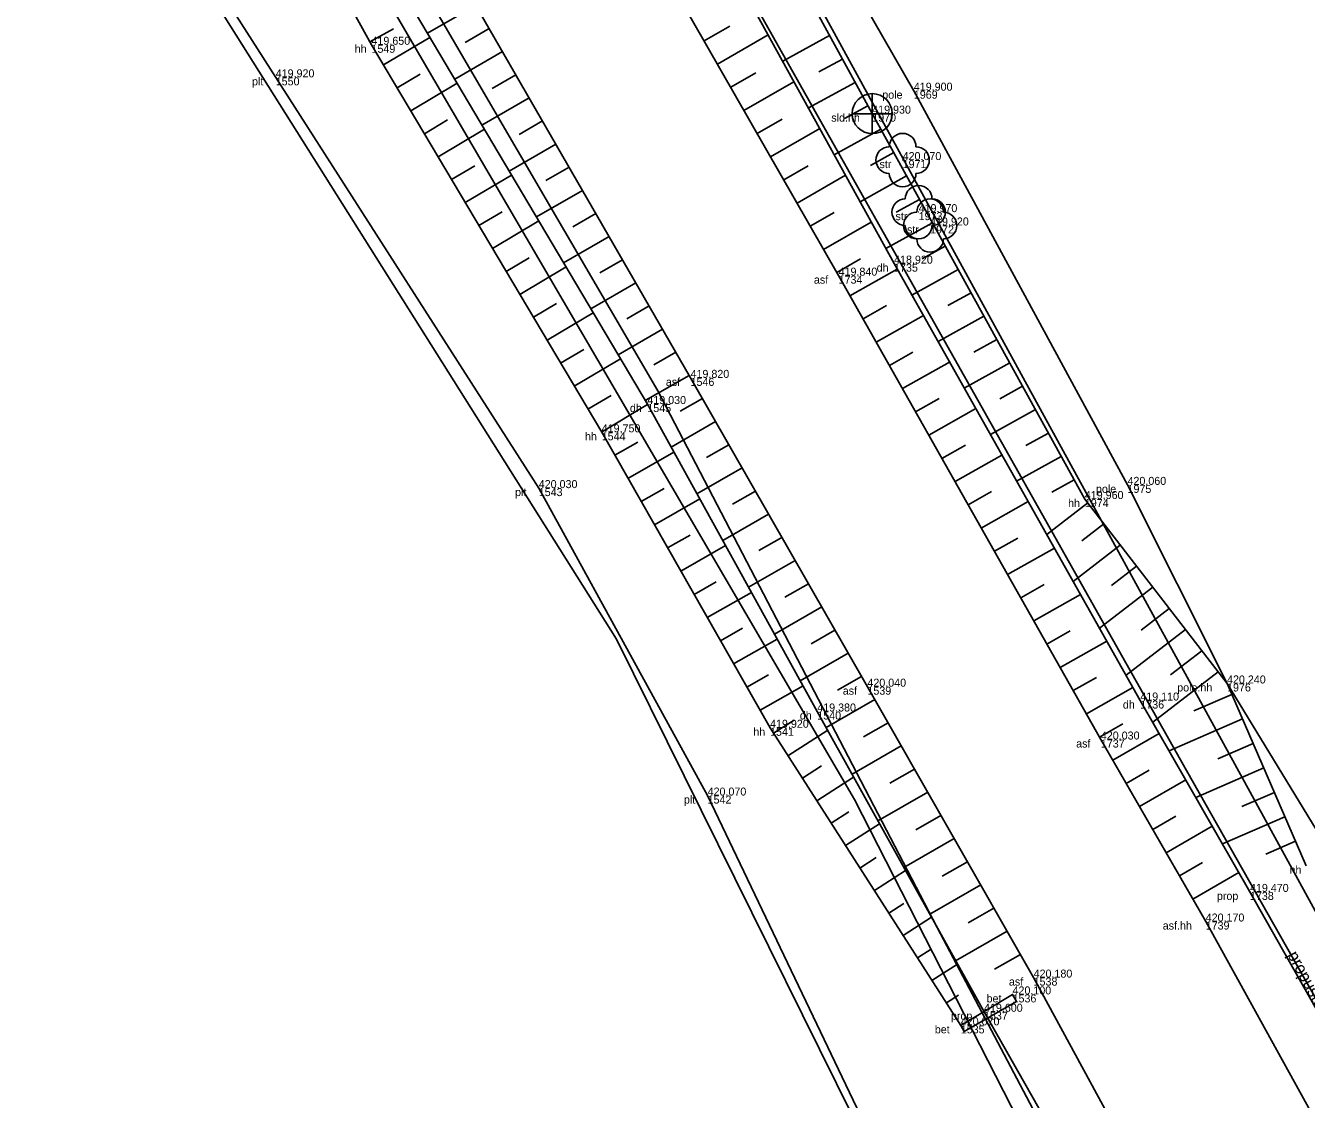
# Model space of a CAD drawing. Extents: x -747792 to -745414, y -1093712 to -1091463.
# Drawn here: x -746724.32 to -746676.31, y -1092503.68 to -1092463.45 of the extents above; entities that cross this region are included whole.
import ezdxf

# ---------------------------------------------------------------- set-up
doc = ezdxf.new("R2010")
doc.units = 0
for name, color, linetype in [('Hladina', 7, 'Continuous'), ('Nezařazené objekty', 7, 'Continuous'), ('Nivelační značky_hrany', 7, 'Continuous'), ('Pracovní_bod JDTM STC_VC - výška', 7, 'Continuous'), ('Pracovní_bod PPBP', 7, 'Continuous'), ('Pracovní_bod ZPBP', 7, 'Continuous'), ('Pracovní_bod ZPBP - číslo', 7, 'Continuous'), ('Rozhraní ploch', 7, 'Continuous'), ('Stromy_porost', 7, 'Continuous'), ('Výškopis', 7, 'Continuous'), ('Čísla popisná_parcelní', 7, 'Continuous')]:
    doc.layers.add(name, color=color, linetype=linetype)

msp = doc.modelspace()

# ---------------------------------------------------------------- linework, layer by layer
at = {"layer": 'Hladina'}
for p, q in [((-746711.35, -1092464.17), (-746711.35, -1092464.17)), ((-746714.94, -1092465.39), (-746714.94, -1092465.39)), ((-746691.02, -1092465.89), (-746691.02, -1092465.89)), ((-746692.58, -1092466.75), (-746692.58, -1092466.75)), ((-746691.44, -1092468.49), (-746691.44, -1092468.49)), ((-746690.84, -1092470.44), (-746690.84, -1092470.44)), ((-746690.41, -1092470.94), (-746690.41, -1092470.94)), ((-746693.84, -1092472.82), (-746693.84, -1092472.82)), ((-746691.76, -1092472.37), (-746691.76, -1092472.37)), ((-746699.39, -1092476.65), (-746699.39, -1092476.65)), ((-746701.01, -1092477.63), (-746701.01, -1092477.63)), ((-746702.72, -1092478.69), (-746702.72, -1092478.69)), ((-746705.08, -1092480.78), (-746705.08, -1092480.78)), ((-746683.01, -1092480.66), (-746683.01, -1092480.66)), ((-746684.61, -1092481.19), (-746684.61, -1092481.19)), ((-746679.28, -1092488.1), (-746679.28, -1092488.1)), ((-746692.76, -1092488.22), (-746692.76, -1092488.22)), ((-746694.64, -1092489.15), (-746694.64, -1092489.15)), ((-746682.53, -1092488.74), (-746682.53, -1092488.74)), ((-746696.41, -1092489.76), (-746696.41, -1092489.76)), ((-746684.01, -1092490.2), (-746684.01, -1092490.2)), ((-746698.75, -1092492.3), (-746698.75, -1092492.3)), ((-746676.31, -1092494.93), (-746676.31, -1092494.93)), ((-746678.42, -1092495.91), (-746678.42, -1092495.91)), ((-746680.08, -1092497.02), (-746680.08, -1092497.02)), ((-746686.53, -1092499.12), (-746686.53, -1092499.12)), ((-746687.32, -1092499.75), (-746687.32, -1092499.75)), ((-746688.39, -1092500.4), (-746688.39, -1092500.4)), ((-746689.26, -1092500.91), (-746689.26, -1092500.91))]:
    msp.add_line(p, q, dxfattribs=at)
at = {"layer": 'Nezařazené objekty'}
msp.add_lwpolyline([(-746689.71, -1092511.48), (-746691.52, -1092507.42), (-746698.75, -1092492.3), (-746705.08, -1092480.78), (-746714.94, -1092465.39), (-746724.32, -1092450.72), (-746730.02, -1092441.79), (-746735.89, -1092432.77), (-746739.69, -1092426.99), (-746754.65, -1092434.36)], dxfattribs=at)
at = {"layer": 'Nivelační značky_hrany'}
for points in [[(-746808.227, -1092357.17), (-746797.53, -1092364.29), (-746787.69, -1092371.13), (-746776.62, -1092378.78), (-746765.54, -1092386.79), (-746755.3, -1092394.62), (-746745.57, -1092402.66), (-746737.91, -1092409.79), (-746728.85, -1092419.26), (-746722.7, -1092426.86), (-746714.67, -1092437.95), (-746707.62, -1092449.35), (-746700.44, -1092461.3), (-746693.84, -1092472.82), (-746684.01, -1092490.2), (-746680.08, -1092497.02)], [(-746686.53, -1092499.12), (-746692.76, -1092488.22), (-746699.39, -1092476.65), (-746707.7, -1092462.24), (-746717.59, -1092445.81), (-746722.99, -1092437.36), (-746730.18, -1092427.87), (-746736.68, -1092420.23), (-746741.31, -1092415.91)], [(-746680.08, -1092497.02), (-746676.15, -1092504.12)], [(-746677.329, -1092516.059), (-746686.53, -1092499.12)], [(-746689.26, -1092500.91), (-746687.32, -1092499.75), (-746687.17, -1092500.01), (-746689.128, -1092501.139), (-746689.26, -1092500.91)]]:
    msp.add_lwpolyline(points, dxfattribs=at)
at = {"layer": 'Pracovní_bod JDTM STC_VC - výška'}
msp.add_lwpolyline([(-746666.48, -1092509.53), (-746671.18, -1092501.38), (-746679.28, -1092488.1), (-746683.01, -1092480.66), (-746691.02, -1092465.89), (-746695.91, -1092457.38), (-746697.67, -1092451.5), (-746700.29, -1092444.13), (-746704.56, -1092439.88), (-746720.11, -1092421.5), (-746727.2, -1092412.89), (-746738.25, -1092401.15), (-746749.37, -1092389.72), (-746764.79, -1092376.86), (-746776.64, -1092368.43), (-746787.43, -1092361.47), (-746799.53, -1092355.13), (-746817.34, -1092343.1), (-746824.75, -1092337.86), (-746838.2, -1092329.38), (-746851.64, -1092319.28)], dxfattribs=at)
for centre in [(-746691.44, -1092468.49), (-746690.84, -1092470.44), (-746690.41, -1092470.94)]:
    msp.add_circle(centre, 0.0005, dxfattribs=at)
for centre, start, end in [((-746691.44, -1092467.99), 0, 180), ((-746691.94, -1092468.49), 90, 270), ((-746690.94, -1092468.49), 270, 90), ((-746691.44, -1092468.99), 180, 360), ((-746690.84, -1092469.94), 0, 180), ((-746691.34, -1092470.44), 90, 270), ((-746690.41, -1092470.44), 0, 180), ((-746690.34, -1092470.44), 270, 90), ((-746690.91, -1092470.94), 90, 270), ((-746689.91, -1092470.94), 270, 90), ((-746690.84, -1092470.94), 180, 360), ((-746690.41, -1092471.44), 180, 360)]:
    msp.add_arc(centre, 0.5, start, end, dxfattribs=at)
at = {"layer": 'Pracovní_bod PPBP'}
for points in [[(-746676.31, -1092494.93), (-746679.28, -1092488.1), (-746684.61, -1092481.19), (-746692.58, -1092466.75), (-746703.9, -1092446.01), (-746716.46, -1092426.76), (-746727.325, -1092413.107), (-746739.95, -1092401.9), (-746747.98, -1092394.64), (-746752.03, -1092391.71), (-746753.83, -1092389.76), (-746758.64, -1092386.23), (-746765.82, -1092381.07), (-746787.5, -1092365.52), (-746806.41, -1092354.03)], [(-746807.12, -1092355.24), (-746796.58, -1092362.79), (-746786.63, -1092368.73), (-746775.02, -1092376.93), (-746764.6, -1092384.11), (-746753.89, -1092392.74), (-746744.6, -1092400.27), (-746734.99, -1092408.91), (-746726.93, -1092417.05), (-746720.19, -1092425.45), (-746712.76, -1092435.88), (-746705, -1092448.32), (-746698.55, -1092460.04), (-746691.76, -1092472.37), (-746682.53, -1092488.74), (-746678.42, -1092495.91)], [(-746742.5, -1092417.34), (-746737.93, -1092421.69), (-746731.41, -1092429.1), (-746724.72, -1092438.31), (-746719.2, -1092447.02), (-746709.7, -1092462.98), (-746701.01, -1092477.63), (-746694.64, -1092489.15), (-746688.39, -1092500.4)], [(-746689.26, -1092500.91), (-746696.41, -1092489.76), (-746702.72, -1092478.69), (-746711.35, -1092464.17), (-746720.24, -1092448.07), (-746725.88, -1092439.04), (-746732.66, -1092430.19), (-746738.76, -1092422.69), (-746743.86, -1092418.82)], [(-746707.438, -1092462.694), (-746709.25, -1092463.739)], [(-746711.409, -1092464.064), (-746710.523, -1092463.575)], [(-746706.939, -1092463.56), (-746707.839, -1092464.08)], [(-746698.879, -1092464.025), (-746697.92, -1092463.476)], [(-746710.901, -1092464.925), (-746709.16, -1092463.891)], [(-746698.382, -1092464.893), (-746696.478, -1092463.802)], [(-746694.176, -1092463.825), (-746695.936, -1092464.786)], [(-746706.439, -1092464.427), (-746708.229, -1092465.459)], [(-746693.697, -1092464.703), (-746694.576, -1092465.183)], [(-746710.39, -1092465.785), (-746709.52, -1092465.268)], [(-746709.879, -1092466.645), (-746708.14, -1092465.611)], [(-746705.939, -1092465.293), (-746706.829, -1092465.806)], [(-746697.884, -1092465.761), (-746696.94, -1092465.219)], [(-746697.387, -1092466.628), (-746695.513, -1092465.554)], [(-746693.218, -1092465.581), (-746694.972, -1092466.538)], [(-746705.44, -1092466.159), (-746707.209, -1092467.179)], [(-746692.739, -1092466.459), (-746693.614, -1092466.936)], [(-746709.368, -1092467.504), (-746708.499, -1092466.987)], [(-746704.94, -1092467.025), (-746705.82, -1092467.533)], [(-746696.89, -1092467.496), (-746695.961, -1092466.963)], [(-746708.857, -1092468.364), (-746707.119, -1092467.331)], [(-746696.393, -1092468.364), (-746694.548, -1092467.307)], [(-746692.257, -1092467.335), (-746694.002, -1092468.298)], [(-746704.441, -1092467.892), (-746706.189, -1092468.9)], [(-746691.774, -1092468.21), (-746692.647, -1092468.692)], [(-746708.346, -1092469.223), (-746707.478, -1092468.707)], [(-746703.941, -1092468.758), (-746704.81, -1092469.259)], [(-746695.896, -1092469.231), (-746694.981, -1092468.707)], [(-746707.836, -1092470.083), (-746706.099, -1092469.051)], [(-746695.399, -1092470.099), (-746693.583, -1092469.059)], [(-746691.291, -1092469.086), (-746693.038, -1092470.05)], [(-746703.442, -1092469.624), (-746705.168, -1092470.62)], [(-746707.325, -1092470.943), (-746706.457, -1092470.427)], [(-746690.808, -1092469.961), (-746691.681, -1092470.444)], [(-746706.814, -1092471.802), (-746705.079, -1092470.771)], [(-746702.942, -1092470.491), (-746703.8, -1092470.985)], [(-746694.902, -1092470.967), (-746694.001, -1092470.451)], [(-746694.405, -1092471.834), (-746692.619, -1092470.811)], [(-746690.324, -1092470.837), (-746692.073, -1092471.802)], [(-746702.442, -1092471.357), (-746704.148, -1092472.34)], [(-746689.841, -1092471.712), (-746690.714, -1092472.194)], [(-746706.303, -1092472.662), (-746705.436, -1092472.147)], [(-746701.943, -1092472.223), (-746702.79, -1092472.712)], [(-746693.908, -1092472.702), (-746693.022, -1092472.195)], [(-746705.792, -1092473.522), (-746704.058, -1092472.491)], [(-746693.415, -1092473.572), (-746691.646, -1092472.572)], [(-746689.358, -1092472.588), (-746691.096, -1092473.547)], [(-746701.443, -1092473.089), (-746703.127, -1092474.061)], [(-746688.875, -1092473.463), (-746689.74, -1092473.941)], [(-746705.281, -1092474.381), (-746704.414, -1092473.866)], [(-746704.77, -1092475.241), (-746703.038, -1092474.211)], [(-746700.944, -1092473.956), (-746701.78, -1092474.438)], [(-746692.922, -1092474.442), (-746692.039, -1092473.943)], [(-746692.43, -1092475.313), (-746690.664, -1092474.314)], [(-746688.391, -1092474.339), (-746690.114, -1092475.29)], [(-746700.444, -1092474.822), (-746702.107, -1092475.781)], [(-746687.908, -1092475.214), (-746688.765, -1092475.688)], [(-746704.259, -1092476.101), (-746703.393, -1092475.586)], [(-746699.945, -1092475.688), (-746700.771, -1092476.165)], [(-746691.938, -1092476.183), (-746691.055, -1092475.684)], [(-746703.748, -1092476.96), (-746702.017, -1092475.932)], [(-746691.445, -1092477.054), (-746689.682, -1092476.056)], [(-746687.425, -1092476.09), (-746689.132, -1092477.032)], [(-746699.445, -1092476.555), (-746701.086, -1092477.501)], [(-746686.942, -1092476.965), (-746687.791, -1092477.434)], [(-746703.237, -1092477.82), (-746702.372, -1092477.306)], [(-746698.948, -1092477.422), (-746699.774, -1092477.896)], [(-746690.953, -1092477.924), (-746690.072, -1092477.426)], [(-746702.726, -1092478.679), (-746700.998, -1092477.652)], [(-746690.461, -1092478.795), (-746688.699, -1092477.798)], [(-746686.459, -1092477.841), (-746688.149, -1092478.774)], [(-746698.45, -1092478.29), (-746700.117, -1092479.245)], [(-746702.231, -1092479.548), (-746701.364, -1092479.054)], [(-746685.975, -1092478.716), (-746686.817, -1092479.181)], [(-746701.736, -1092480.417), (-746700.012, -1092479.434)], [(-746697.953, -1092479.157), (-746698.793, -1092479.639)], [(-746689.969, -1092479.665), (-746689.088, -1092479.167)], [(-746689.476, -1092480.535), (-746687.717, -1092479.54)], [(-746697.456, -1092480.025), (-746699.149, -1092480.995)], [(-746685.492, -1092479.592), (-746687.167, -1092480.516)], [(-746685.009, -1092480.467), (-746685.842, -1092480.927)], [(-746701.24, -1092481.286), (-746700.384, -1092480.798)], [(-746696.959, -1092480.893), (-746697.812, -1092481.381)], [(-746688.984, -1092481.406), (-746688.105, -1092480.909)], [(-746700.745, -1092482.154), (-746699.044, -1092481.185)], [(-746688.492, -1092482.276), (-746686.735, -1092481.283)], [(-746684.503, -1092481.328), (-746686.04, -1092482.514)], [(-746696.462, -1092481.76), (-746698.181, -1092482.746)], [(-746683.893, -1092482.12), (-746684.718, -1092482.757)], [(-746700.25, -1092483.023), (-746699.405, -1092482.542)], [(-746695.964, -1092482.628), (-746696.831, -1092483.124)], [(-746687.999, -1092483.147), (-746687.121, -1092482.65)], [(-746683.282, -1092482.912), (-746685.048, -1092484.274)], [(-746699.755, -1092483.892), (-746698.076, -1092482.935)], [(-746687.507, -1092484.017), (-746685.752, -1092483.025)], [(-746695.467, -1092483.496), (-746697.213, -1092484.496)], [(-746682.671, -1092483.704), (-746683.611, -1092484.429)], [(-746699.26, -1092484.761), (-746698.426, -1092484.286)], [(-746698.764, -1092485.629), (-746697.109, -1092484.686)], [(-746694.97, -1092484.363), (-746695.85, -1092484.867)], [(-746687.015, -1092484.888), (-746686.138, -1092484.392)], [(-746686.522, -1092485.758), (-746684.77, -1092484.767)], [(-746682.06, -1092484.496), (-746684.055, -1092486.034)], [(-746694.473, -1092485.231), (-746696.245, -1092486.247)], [(-746681.45, -1092485.287), (-746682.504, -1092486.101)], [(-746698.269, -1092486.498), (-746697.447, -1092486.03)], [(-746693.976, -1092486.098), (-746694.869, -1092486.61)], [(-746686.03, -1092486.628), (-746685.155, -1092486.133)], [(-746680.839, -1092486.079), (-746683.063, -1092487.795)], [(-746697.774, -1092487.367), (-746696.141, -1092486.436)], [(-746685.538, -1092487.499), (-746683.788, -1092486.509)], [(-746693.479, -1092486.966), (-746695.278, -1092487.997)], [(-746680.228, -1092486.871), (-746681.397, -1092487.773)], [(-746679.617, -1092487.663), (-746682.065, -1092489.551)], [(-746697.279, -1092488.236), (-746696.468, -1092487.774)], [(-746696.784, -1092489.105), (-746695.173, -1092488.186)], [(-746692.981, -1092487.834), (-746693.887, -1092488.353)], [(-746685.045, -1092488.369), (-746684.171, -1092487.875)], [(-746684.553, -1092489.24), (-746682.806, -1092488.251)], [(-746679.101, -1092488.511), (-746680.526, -1092489.13)], [(-746692.485, -1092488.702), (-746694.31, -1092489.745)], [(-746696.277, -1092489.967), (-746695.506, -1092489.472)], [(-746691.988, -1092489.57), (-746692.906, -1092490.094)], [(-746684.061, -1092490.11), (-746683.186, -1092489.615)], [(-746678.703, -1092489.428), (-746681.451, -1092490.623)], [(-746695.738, -1092490.809), (-746694.249, -1092489.854)], [(-746683.562, -1092490.977), (-746681.822, -1092489.974)], [(-746691.492, -1092490.438), (-746693.338, -1092491.493)], [(-746678.304, -1092490.345), (-746679.627, -1092490.92)], [(-746695.198, -1092491.65), (-746694.48, -1092491.19)], [(-746690.996, -1092491.306), (-746691.924, -1092491.837)], [(-746683.063, -1092491.843), (-746682.194, -1092491.343)], [(-746677.905, -1092491.262), (-746680.45, -1092492.368)], [(-746694.658, -1092492.492), (-746693.276, -1092491.606)], [(-746682.564, -1092492.71), (-746680.828, -1092491.71)], [(-746690.5, -1092492.174), (-746692.367, -1092493.242)], [(-746677.506, -1092492.179), (-746678.728, -1092492.71)], [(-746694.118, -1092493.334), (-746693.454, -1092492.908)], [(-746693.578, -1092494.176), (-746692.303, -1092493.357)], [(-746690.004, -1092493.043), (-746690.942, -1092493.579)], [(-746682.064, -1092493.576), (-746681.197, -1092493.077)], [(-746681.565, -1092494.443), (-746679.833, -1092493.445)], [(-746677.108, -1092493.096), (-746679.449, -1092494.114)], [(-746689.507, -1092493.911), (-746691.396, -1092494.99)], [(-746676.709, -1092494.013), (-746677.829, -1092494.5)], [(-746693.039, -1092495.017), (-746692.427, -1092494.625)], [(-746689.011, -1092494.779), (-746689.96, -1092495.322)], [(-746681.066, -1092495.309), (-746680.201, -1092494.811)], [(-746692.499, -1092495.859), (-746691.329, -1092495.109)], [(-746680.567, -1092496.176), (-746678.839, -1092495.18)], [(-746688.515, -1092495.647), (-746690.424, -1092496.738)], [(-746691.959, -1092496.701), (-746691.401, -1092496.343)], [(-746688.019, -1092496.515), (-746688.979, -1092497.064)], [(-746691.419, -1092497.543), (-746690.356, -1092496.861)], [(-746687.522, -1092497.384), (-746689.453, -1092498.487)], [(-746690.879, -1092498.385), (-746690.374, -1092498.061)], [(-746687.026, -1092498.252), (-746687.997, -1092498.806)], [(-746690.34, -1092499.226), (-746689.383, -1092498.613)], [(-746689.8, -1092500.068), (-746689.348, -1092499.778)]]:
    msp.add_lwpolyline(points, dxfattribs=at)
at = {"layer": 'Pracovní_bod ZPBP'}
for points in [[(-746678.42, -1092495.91), (-746674.28, -1092503.22)], [(-746688.39, -1092500.4), (-746679.03, -1092516.89)]]:
    msp.add_lwpolyline(points, dxfattribs=at)
at = {"layer": 'Stromy_porost'}
for points in [[(-746702.16, -1092486.44), (-746739.55, -1092427.1)], [(-746653.31, -1092537.97), (-746705.09, -1092443.49)], [(-746700.62, -1092477.13), (-746712.95, -1092456.01)], [(-746713.79, -1092457.29), (-746693.24, -1092492.45)], [(-746680.8, -1092491.36), (-746697.33, -1092462.02)], [(-746690.14, -1092497.24), (-746700.62, -1092477.13)], [(-746702.16, -1092486.44), (-746689.48, -1092512.04)], [(-746661.16, -1092525.98), (-746680.8, -1092491.36)], [(-746693.24, -1092492.45), (-746675.9, -1092526.38)], [(-746679.38, -1092517.65), (-746690.14, -1092497.24)]]:
    msp.add_lwpolyline(points, dxfattribs=at)
at = {"layer": 'Čísla popisná_parcelní'}
for p, q in [((-746692.581, -1092467.498), (-746692.58, -1092466.003)), ((-746691.828, -1092466.756), (-746693.328, -1092466.751))]:
    msp.add_line(p, q, dxfattribs=at)
msp.add_circle((-746692.58, -1092466.75), 0.75, dxfattribs=at)

# ---------------------------------------------------------------- texts
at = {"layer": 'Pracovní_bod ZPBP - číslo'}
msp.add_text('propustek', height=0.45, rotation=298.0985, dxfattribs=at).set_placement((-746677.025, -1092498.268))
at = {"layer": 'Rozhraní ploch'}
for s, p in [(' hh', (-746712.089, -1092464.47)), ('1549', (-746711.35, -1092464.47)), (' plt', (-746715.939, -1092465.69)), ('1550', (-746714.94, -1092465.69)), (' pole', (-746692.314, -1092466.19)), ('1969', (-746691.02, -1092466.19)), (' sld.hh', (-746694.226, -1092467.05)), ('1970', (-746692.58, -1092467.05)), (' str', (-746692.418, -1092468.79)), ('1971', (-746691.44, -1092468.79)), (' str', (-746691.818, -1092470.74)), ('1973', (-746690.84, -1092470.74)), (' str', (-746691.388, -1092471.24)), ('1972', (-746690.41, -1092471.24)), (' asf', (-746694.877, -1092473.12)), ('1734', (-746693.84, -1092473.12)), (' dh', (-746692.525, -1092472.67)), ('1735', (-746691.76, -1092472.67)), (' asf', (-746700.427, -1092476.95)), ('1546', (-746699.39, -1092476.95)), (' dh', (-746701.775, -1092477.93)), ('1545', (-746701.01, -1092477.93)), (' hh', (-746703.459, -1092478.99)), ('1544', (-746702.72, -1092478.99)), (' plt', (-746706.079, -1092481.08)), ('1543', (-746705.08, -1092481.08)), (' pole', (-746684.304, -1092480.96)), ('1975', (-746683.01, -1092480.96)), (' hh', (-746685.349, -1092481.49)), ('1974', (-746684.61, -1092481.49)), (' pole.hh', (-746681.259, -1092488.4)), ('1976', (-746679.28, -1092488.4)), (' asf', (-746693.797, -1092488.52)), ('1539', (-746692.76, -1092488.52)), (' dh', (-746695.405, -1092489.45)), ('1540', (-746694.64, -1092489.45)), (' dh', (-746683.295, -1092489.04)), ('1736', (-746682.53, -1092489.04)), (' hh', (-746697.149, -1092490.06)), ('1541', (-746696.41, -1092490.06)), (' asf', (-746685.047, -1092490.5)), ('1737', (-746684.01, -1092490.5)), (' plt', (-746699.749, -1092492.6)), ('1542', (-746698.75, -1092492.6)), (' hh', (-746677.049, -1092495.23)), (' prop', (-746679.771, -1092496.21)), ('1738', (-746678.42, -1092496.21)), (' asf.hh', (-746681.802, -1092497.32)), ('1739', (-746680.08, -1092497.32)), (' asf', (-746687.567, -1092499.42)), ('1538', (-746686.53, -1092499.42)), (' bet', (-746688.406, -1092500.05)), ('1536', (-746687.32, -1092500.05)), (' prop', (-746689.741, -1092500.7)), ('1537', (-746688.39, -1092500.7)), (' bet', (-746690.346, -1092501.21)), ('1535', (-746689.26, -1092501.21))]:
    msp.add_text(s, height=0.3, dxfattribs=at).set_placement(p)
at = {"layer": 'Výškopis'}
for s, p in [('419,650', (-746711.35, -1092464.17)), ('419,920', (-746714.94, -1092465.39)), ('419,900', (-746691.02, -1092465.89)), ('419,930', (-746692.58, -1092466.75)), ('420,070', (-746691.44, -1092468.49)), ('419,970', (-746690.84, -1092470.44)), ('419,920', (-746690.41, -1092470.94)), ('418,920', (-746691.76, -1092472.37)), ('419,840', (-746693.84, -1092472.82)), ('419,820', (-746699.39, -1092476.65)), ('419,030', (-746701.01, -1092477.63)), ('419,750', (-746702.72, -1092478.69)), ('420,030', (-746705.08, -1092480.78)), ('420,060', (-746683.01, -1092480.66)), ('419,960', (-746684.61, -1092481.19)), ('420,040', (-746692.76, -1092488.22)), ('420,240', (-746679.28, -1092488.1)), ('419,110', (-746682.53, -1092488.74)), ('419,380', (-746694.64, -1092489.15)), ('419,920', (-746696.41, -1092489.76)), ('420,030', (-746684.01, -1092490.2)), ('420,070', (-746698.75, -1092492.3)), ('419,470', (-746678.42, -1092495.91)), ('420,170', (-746680.08, -1092497.02)), ('420,180', (-746686.53, -1092499.12)), ('420,100', (-746687.32, -1092499.75)), ('419,600', (-746688.39, -1092500.4)), ('420,070', (-746689.26, -1092500.91))]:
    msp.add_text(s, height=0.3, dxfattribs=at).set_placement(p)

doc.saveas('drawing.dxf')
